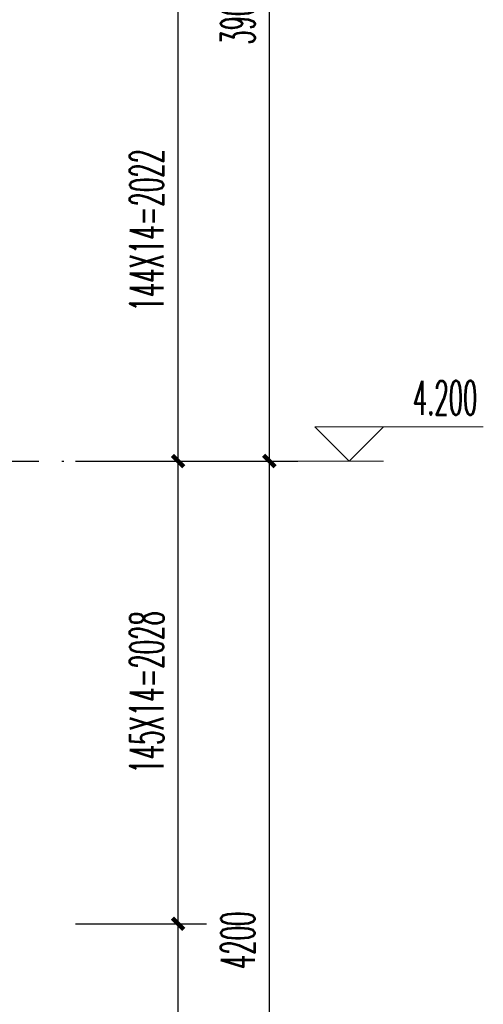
# Model space of a CAD drawing. Extents: x 1779708 to 7299578, y -1121471 to 88434.
# Tile 644 of 656: x 6041536 to 6043567, y -965997 to -961683. Entities that reach past the tile are written whole.
import ezdxf

# ---------------------------------------------------------------- set-up
doc = ezdxf.new("R2010")
doc.units = 0
doc.header["$LTSCALE"] = 1000
doc.header["$MEASUREMENT"] = 0
doc.linetypes.add('DOTE', pattern=[2.42, 2, -0.2, 0.02, -0.2])
doc.layers.get('0').update_dxf_attribs({"linetype": 'CONTINUOUS'})
doc.layers.get('Defpoints').update_dxf_attribs({"linetype": 'CONTINUOUS'})
doc.layers.add('DIM_ELEV', color=3, linetype='CONTINUOUS', lineweight=13)
for name, color, linetype in [('DOTE', 1, 'DOTE'), ('PUB_DIM', 3, 'CONTINUOUS'), ('PUB_TEXT', 7, 'CONTINUOUS')]:
    doc.layers.add(name, color=color, linetype=linetype)
doc.styles.add('_TCH_DIM', font='SIMPLEX.shx', dxfattribs={"width": 0.7, "bigfont": 'GBCBIG.shx'})
doc.styles.add('_TCH_DIM_T3', font='SIMPLEX.shx', dxfattribs={"width": 0.494118, "bigfont": 'GBCBIG.shx'})
doc.dimstyles.new('_TCH_ARCH&&50', dxfattribs={"dimtxt": 148.75, "dimasz": 50, "dimexe": 125, "dimexo": 150, "dimgap": 63.125, "dimtad": 1, "dimdec": 0, "dimzin": 0, "dimdsep": 46, "dimtxsty": '_TCH_DIM_T3', "dimblk": 'ARCHTICK', "dimcen": 0.09, "dimdle": 75, "dimclrt": 7, "dimazin": 2, "dimtfac": 1, "dimtdec": 0, "dimtix": 1, "dimtmove": 2, "dimatfit": 3, "dimfxl": 250, "dimtolj": 1, "dimtzin": 0, "dimarcsym": 0})

# ---------------------------------------------------------------- blocks, each defined once
blk = doc.blocks.new('_ArchTick')
at = {"color": 0, "linetype": 'ByBlock', "const_width": 0.4}
blk.add_lwpolyline([(-0.5, -0.5), (0.5, 0.5)], dxfattribs=at)
blk = doc.blocks.new('*D3840')
at = {"layer": 'Defpoints', "color": 0, "transparency": 16777216}
for p in [(6041629.8, -961594.1), (6042229.8, -961594.1), (6041629.8, -963616.3)]:
    blk.add_point(p, dxfattribs=at)
at = {"layer": 'PUB_DIM', "color": 0, "lineweight": -2, "transparency": 16777216}
for p, q in [((6042229.8, -963691.3), (6042229.8, -961519.1)), ((6041779.8, -961594.1), (6042354.8, -961594.1)), ((6041779.8, -963616.3), (6042354.8, -963616.3))]:
    blk.add_line(p, q, dxfattribs=at)
at = {"layer": 'PUB_DIM', "color": 0, "lineweight": -2, "transparency": 16777216, "xscale": 50, "yscale": 50, "zscale": 50}
for p, rotation in [((6042229.8, -961594.1), 90), ((6042229.8, -963616.3), 270)]:
    blk.add_blockref('_ArchTick', p, dxfattribs=dict(at, rotation=rotation))
at = {"layer": 'PUB_DIM', "color": 7, "transparency": 16777216, "insert": (6042092.3, -962605.2), "char_height": 148.75, "attachment_point": 5, "rotation": 90, "style": '_TCH_DIM_T3'}
blk.add_mtext('\\A1;144X14=2022', dxfattribs=at)
blk = doc.blocks.new('*D3841')
at = {"layer": 'Defpoints', "color": 0, "transparency": 16777216}
for p in [(6041629.8, -963616.3), (6042229.8, -963616.3), (6041629.8, -965643.9)]:
    blk.add_point(p, dxfattribs=at)
at = {"layer": 'PUB_DIM', "color": 0, "lineweight": -2, "transparency": 16777216}
for p, q in [((6042229.8, -965718.9), (6042229.8, -963541.3)), ((6041779.8, -963616.3), (6042354.8, -963616.3)), ((6041779.8, -965643.9), (6042354.8, -965643.9))]:
    blk.add_line(p, q, dxfattribs=at)
at = {"layer": 'PUB_DIM', "color": 0, "lineweight": -2, "transparency": 16777216, "xscale": 50, "yscale": 50, "zscale": 50}
for p, rotation in [((6042229.8, -963616.3), 90), ((6042229.8, -965643.9), 270)]:
    blk.add_blockref('_ArchTick', p, dxfattribs=dict(at, rotation=rotation))
at = {"layer": 'PUB_DIM', "color": 7, "transparency": 16777216, "insert": (6042092.3, -964630.1), "char_height": 148.75, "attachment_point": 5, "rotation": 90, "style": '_TCH_DIM_T3'}
blk.add_mtext('\\A1;145X14=2028', dxfattribs=at)
blk = doc.blocks.new('*D3842')
at = {"layer": 'Defpoints', "color": 0, "transparency": 16777216}
for p in [(6041629.8, -965643.9), (6042229.8, -965643.9), (6041629.8, -967816.3)]:
    blk.add_point(p, dxfattribs=at)
at = {"layer": 'PUB_DIM', "color": 0, "lineweight": -2, "transparency": 16777216}
for p, q in [((6042229.8, -967891.3), (6042229.8, -965568.9)), ((6041779.8, -965643.9), (6042354.8, -965643.9)), ((6041779.8, -967816.3), (6042354.8, -967816.3))]:
    blk.add_line(p, q, dxfattribs=at)
at = {"layer": 'PUB_DIM', "color": 0, "lineweight": -2, "transparency": 16777216, "xscale": 50, "yscale": 50, "zscale": 50}
for p, rotation in [((6042229.8, -965643.9), 90), ((6042229.8, -967816.3), 270)]:
    blk.add_blockref('_ArchTick', p, dxfattribs=dict(at, rotation=rotation))
at = {"layer": 'PUB_DIM', "color": 7, "transparency": 16777216, "insert": (6042092.3, -966730.1), "char_height": 148.75, "attachment_point": 5, "rotation": 90, "style": '_TCH_DIM_T3'}
blk.add_mtext('\\A1;145X15=2172', dxfattribs=at)
blk = doc.blocks.new('*D3843')
at = {"layer": 'Defpoints', "color": 0, "transparency": 16777216}
for p in [(6042029.8, -963616.3), (6042629.8, -963616.3), (6042029.8, -967816.3)]:
    blk.add_point(p, dxfattribs=at)
at = {"layer": 'PUB_DIM', "color": 0, "lineweight": -2, "transparency": 16777216}
for p, q in [((6042629.8, -967891.3), (6042629.8, -963541.3)), ((6042179.8, -963616.3), (6042754.8, -963616.3)), ((6042179.8, -967816.3), (6042754.8, -967816.3))]:
    blk.add_line(p, q, dxfattribs=at)
at = {"layer": 'PUB_DIM', "color": 0, "lineweight": -2, "transparency": 16777216, "xscale": 50, "yscale": 50, "zscale": 50}
for p, rotation in [((6042629.8, -963616.3), 90), ((6042629.8, -967816.3), 270)]:
    blk.add_blockref('_ArchTick', p, dxfattribs=dict(at, rotation=rotation))
at = {"layer": 'PUB_DIM', "color": 7, "transparency": 16777216, "insert": (6042492.3, -965716.3), "char_height": 148.75, "attachment_point": 5, "rotation": 90, "style": '_TCH_DIM_T3'}
blk.add_mtext('\\A1;4200', dxfattribs=at)
blk = doc.blocks.new('*D3844')
at = {"layer": 'Defpoints', "color": 0, "transparency": 16777216}
for p in [(6042029.8, -959716.3), (6042629.8, -959716.3), (6042029.8, -963616.3)]:
    blk.add_point(p, dxfattribs=at)
at = {"layer": 'PUB_DIM', "color": 0, "lineweight": -2, "transparency": 16777216}
for p, q in [((6042629.8, -963691.3), (6042629.8, -959641.3)), ((6042179.8, -959716.3), (6042754.8, -959716.3)), ((6042179.8, -963616.3), (6042754.8, -963616.3))]:
    blk.add_line(p, q, dxfattribs=at)
at = {"layer": 'PUB_DIM', "color": 0, "lineweight": -2, "transparency": 16777216, "xscale": 50, "yscale": 50, "zscale": 50}
for p, rotation in [((6042629.8, -959716.3), 90), ((6042629.8, -963616.3), 270)]:
    blk.add_blockref('_ArchTick', p, dxfattribs=dict(at, rotation=rotation))
at = {"layer": 'PUB_DIM', "color": 7, "transparency": 16777216, "insert": (6042492.3, -961666.3), "char_height": 148.75, "attachment_point": 5, "rotation": 90, "style": '_TCH_DIM_T3'}
blk.add_mtext('\\A1;3900', dxfattribs=at)

msp = doc.modelspace()

# ---------------------------------------------------------------- linework, layer by layer
at = {"layer": 'DIM_ELEV'}
for p, q in [((6042979.8, -963616.3), (6042829.8, -963466.3)), ((6042829.8, -963466.3), (6043567.4, -963466.3)), ((6042979.8, -963616.3), (6043129.8, -963466.3)), ((6042629.8, -963616.3), (6043129.8, -963616.3))]:
    msp.add_line(p, q, dxfattribs=at)
at = {"layer": 'DOTE', "ltscale": 0.5}
msp.add_lwpolyline([(6029729.8, -963616.3), (6041929.8, -963616.3)], dxfattribs=at)

# ---------------------------------------------------------------- texts
at = {"layer": 'PUB_TEXT', "color": 7, "style": '_TCH_DIM', "width": 0.494118}
msp.add_text('4.200', height=148.75, dxfattribs=at).set_placement((6043258.4, -963413.8))

# ---------------------------------------------------------------- dimensions: what is measured, and where the dimension line sits
at = {"layer": 'PUB_DIM'}
for p1, p2, picture, middle in [((6042029.8, -963616.3), (6042029.8, -959716.3), '*D3844', (6042492.3, -961666.3)), ((6042029.8, -967816.3), (6042029.8, -963616.3), '*D3843', (6042492.3, -965716.3))]:
    dim = msp.add_aligned_dim(p1=p1, p2=p2, distance=-600, dimstyle='_TCH_ARCH&&50', dxfattribs=at)
    dim.commit()
    dim.dimension.update_dxf_attribs({"geometry": picture, "text_midpoint": middle})
for p1, p2, text, picture, middle in [((6041629.8, -963616.3), (6041629.8, -961594.1), '144X14=2022', '*D3840', (6042092.3, -962605.2)), ((6041629.8, -965643.9), (6041629.8, -963616.3), '145X14=2028', '*D3841', (6042092.3, -964630.1)), ((6041629.8, -967816.3), (6041629.8, -965643.9), '145X15=2172', '*D3842', (6042092.3, -966730.1))]:
    dim = msp.add_aligned_dim(p1=p1, p2=p2, distance=-600, text=text, dimstyle='_TCH_ARCH&&50', dxfattribs=at)
    dim.commit()
    dim.dimension.update_dxf_attribs({"geometry": picture, "text_midpoint": middle})

doc.saveas('drawing.dxf')
